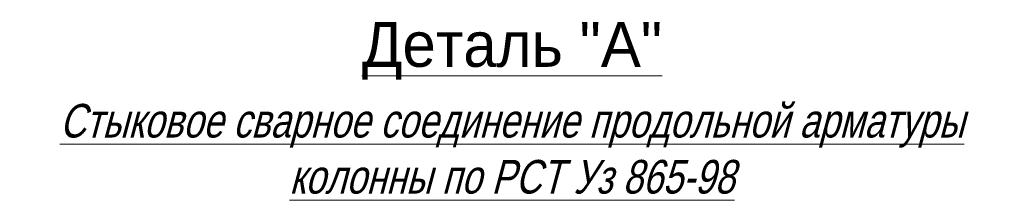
# Model space of a CAD drawing. Header units: millimetres. Extents: x -33345 to 4712671, y -3392 to 121473.
# Tile 491 of 656: x 2337813 to 2345860, y 84820 to 86329. Entities that reach past the tile are written whole.
import ezdxf
from ezdxf.enums import TextEntityAlignment as Align

# ---------------------------------------------------------------- set-up
doc = ezdxf.new("R2010")
doc.units = ezdxf.units.MM
doc.layers.add('ACO-текст', color=7, linetype='Continuous', lineweight=20)
doc.styles.add('RUSS', font='RUSS.shx', dxfattribs={"width": 0.8, "oblique": 15, "height": 250})

# ---------------------------------------------------------------- blocks, each defined once
blk = doc.blocks.new('asdfsad')
at = {"layer": 'ACO-текст', "style": 'RUSS'}
blk.add_text('%%UДеталь "А"', height=400, dxfattribs=at).set_placement((1260131.4, -406931.4), align=Align.CENTER)
at = {"layer": 'ACO-текст', "insert": (1260131.4, -407262.2), "char_height": 300, "width": 8870.152, "attachment_point": 2, "style": 'RUSS'}
blk.add_mtext('{\\LСтыковое сварное соединение продольной арматуры колонны по РСТ Уз 865-98}', dxfattribs=at)

msp = doc.modelspace()

# ---------------------------------------------------------------- block references
at = {"lineweight": 25, "xscale": 0.9162906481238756, "yscale": 0.9162906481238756, "zscale": 0.9162906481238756}
msp.add_blockref('asdfsad', (1187190.092, 458811.149, 1359241.5), dxfattribs=at)

doc.saveas('drawing.dxf')
